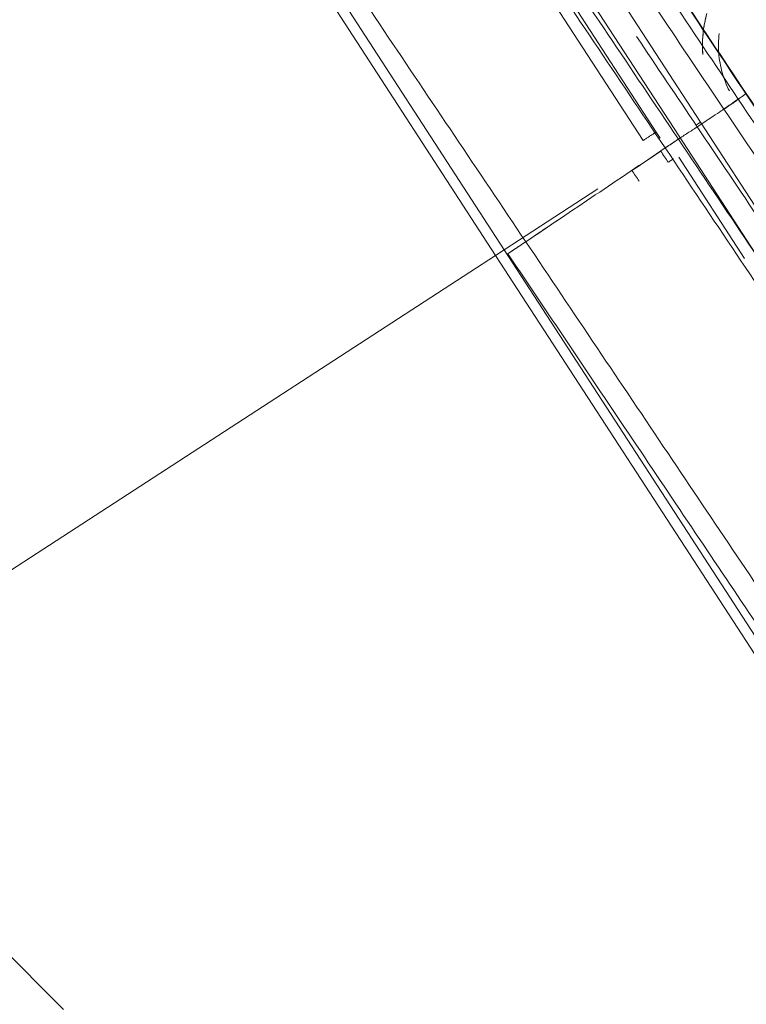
# Model space of a CAD drawing. Header units: millimetres. Extents: x -10 to 594, y 0 to 420.
# Tile 8 of 656: x 162.38 to 164.11, y 45.18 to 47.53. Entities that reach past the tile are written whole.
import ezdxf

# ---------------------------------------------------------------- set-up
doc = ezdxf.new("R2010")
doc.units = ezdxf.units.MM
doc.layers.add('1', color=7, linetype='Continuous', true_color=0xffffff)

msp = doc.modelspace()

# ---------------------------------------------------------------- linework, layer by layer
at = {"layer": '1', "color": 155, "linetype": 'Continuous', "lineweight": 13}
for p, q in [((163.9508, 47.2548), (162.3933, 49.6531)), ((163.513, 46.9705), (161.9456, 49.3841)), ((164.0022, 47.2882), (163.9923, 47.2818)), ((163.9508, 47.2548), (164.1321, 46.9756)), ((163.5335, 46.9839), (163.513, 46.9705)), ((161.7974, 45.8564), (163.513, 46.9705)), ((163.513, 46.9705), (165.0804, 44.5569))]:
    msp.add_line(p, q, dxfattribs=at)
at = {"layer": '1', "color": 155, "linetype": 'Continuous', "lineweight": 18}
for p, q in [((164.0022, 47.2882), (162.4793, 49.6333)), ((163.5335, 46.9839), (161.9799, 49.3762)), ((163.0977, 48.4258), (163.8649, 47.2445)), ((163.2378, 48.2788), (163.8962, 47.2648)), ((164.0022, 47.2882), (165.5251, 44.9431)), ((163.8962, 47.2648), (163.9056, 47.2503)), ((163.9503, 47.2048), (164.1073, 46.9631)), ((163.7572, 47.1291), (163.5335, 46.9839)), ((160.6371, 47.0167), (162.4821, 45.1717)), ((163.514, 47.0166), (163.5128, 47.0158)), ((163.5335, 46.9839), (165.0871, 44.5916))]:
    msp.add_line(p, q, dxfattribs=at)
for points, degree, knots in [([(164.3804, 47.5328), (164.2741, 47.6965), (164.0615, 48.0237), (163.6527, 48.6527), (163.2023, 49.346), (162.8403, 49.9031), (162.7553, 50.0338), (162.7553, 50.0338)], 3, [0, 0, 0, 0, 0.125, 0.25, 0.5, 0.75, 1, 1, 1, 1]), ([(164.2186, 47.4274), (164.1088, 47.5936), (163.8894, 47.9258), (163.4675, 48.5646), (163.0025, 49.2686), (162.6291, 49.8339), (162.5416, 49.9665), (162.5416, 49.9665)], 3, [0, 0, 0, 0, 0.125002, 0.250002, 0.500001, 0.750001, 1, 1, 1, 1]), ([(162.5416, 49.9665), (162.5417, 49.9664), (162.6293, 49.8337), (163.0025, 49.2686), (163.4675, 48.5646), (163.8894, 47.9258), (164.1088, 47.5936), (164.2186, 47.4274)], 3, [0, 0, 0, 0, 0.249766, 0.499845, 0.749924, 0.874963, 1, 1, 1, 1]), ([(162.5643, 49.9631), (162.5643, 49.9631), (162.6514, 49.8311), (163.0225, 49.2684), (163.4848, 48.5677), (163.9042, 47.9319), (164.1223, 47.6012), (164.2314, 47.4358)], 3, [0, 0, 0, 0, 0.25, 0.5, 0.75, 0.875, 1, 1, 1, 1]), ([(164.2314, 47.4358), (164.1223, 47.6012), (163.9042, 47.9319), (163.4848, 48.5677), (163.0225, 49.2684), (162.6514, 49.8311), (162.5643, 49.9631), (162.5643, 49.9631)], 3, [0, 0, 0, 0, 0.125, 0.25, 0.5, 0.75, 1, 1, 1, 1]), ([(162.4068, 49.9092), (162.4068, 49.9092), (162.4957, 49.776), (162.8751, 49.2078), (163.3478, 48.4999), (163.7767, 47.8575), (163.9997, 47.5235), (164.1113, 47.3564)], 3, [0, 0, 0, 0, 0.25, 0.5, 0.75, 0.875, 1, 1, 1, 1]), ([(164.1113, 47.3564), (163.9997, 47.5235), (163.7767, 47.8575), (163.3478, 48.4999), (162.8751, 49.2078), (162.4957, 49.776), (162.4068, 49.9092), (162.4068, 49.9092)], 3, [0, 0, 0, 0, 0.125, 0.25, 0.5, 0.75, 1, 1, 1, 1]), ([(162.3939, 49.8816), (162.3939, 49.8816), (162.4825, 49.7492), (162.8604, 49.1843), (163.3313, 48.4804), (163.7586, 47.8417), (163.9808, 47.5096), (164.092, 47.3434)], 3, [0, 0, 0, 0, 0.25, 0.5, 0.75, 0.875, 1, 1, 1, 1]), ([(164.092, 47.3434), (163.9808, 47.5096), (163.7586, 47.8417), (163.3313, 48.4804), (162.8604, 49.1843), (162.4825, 49.7492), (162.3939, 49.8816), (162.3939, 49.8816)], 3, [0, 0, 0, 0, 0.125, 0.25, 0.5, 0.75, 1, 1, 1, 1]), ([(163.9178, 47.2267), (163.8042, 47.3957), (163.5771, 47.7337), (163.1402, 48.3838), (162.6589, 49.1001), (162.2728, 49.6747), (162.1823, 49.8093), (162.1823, 49.8093)], 3, [0, 0, 0, 0, 0.125, 0.25, 0.5, 0.75, 1, 1, 1, 1]), ([(162.1823, 49.8093), (162.1823, 49.8093), (162.2728, 49.6747), (162.6589, 49.1001), (163.1402, 48.3838), (163.5771, 47.7337), (163.8042, 47.3957), (163.9178, 47.2267)], 3, [0, 0, 0, 0, 0.25, 0.5, 0.75, 0.875, 1, 1, 1, 1]), ([(162.8653, 49.7785), (162.8653, 49.7785), (162.9426, 49.66), (163.2722, 49.1546), (163.6826, 48.5252), (164.055, 47.9541), (164.2488, 47.657), (164.3457, 47.5083)], 3, [0, 0, 0, 0, 0.25, 0.5, 0.75, 0.875, 1, 1, 1, 1]), ([(164.3457, 47.5083), (164.2488, 47.657), (164.055, 47.9541), (163.6826, 48.5252), (163.2722, 49.1546), (162.9426, 49.66), (162.8653, 49.7785), (162.8653, 49.7785)], 3, [0, 0, 0, 0, 0.125, 0.25, 0.5, 0.75, 1, 1, 1, 1]), ([(164.2806, 47.4662), (164.1833, 47.6145), (163.9887, 47.9109), (163.6147, 48.4808), (163.2025, 49.1087), (162.8716, 49.6128), (162.794, 49.731), (162.794, 49.731)], 3, [0, 0, 0, 0, 0.125, 0.25, 0.5, 0.75, 1, 1, 1, 1]), ([(162.794, 49.731), (162.794, 49.731), (162.8716, 49.6128), (163.2025, 49.1087), (163.6147, 48.4808), (163.9887, 47.9109), (164.1833, 47.6145), (164.2806, 47.4662)], 3, [0, 0, 0, 0, 0.25, 0.5, 0.75, 0.875, 1, 1, 1, 1]), ([(162.7407, 49.6828), (162.7407, 49.6828), (162.8182, 49.5654), (163.149, 49.0642), (163.561, 48.4399), (163.935, 47.8732), (164.1295, 47.5785), (164.2268, 47.4311)], 3, [0, 0, 0, 0, 0.25, 0.5, 0.75, 0.875, 1, 1, 1, 1]), ([(164.2268, 47.4311), (164.1295, 47.5785), (163.935, 47.8732), (163.561, 48.4399), (163.149, 49.0642), (162.8182, 49.5654), (162.7407, 49.6828), (162.7407, 49.6828)], 3, [0, 0, 0, 0, 0.125, 0.25, 0.5, 0.75, 1, 1, 1, 1]), ([(162.5717, 49.66), (162.5717, 49.66), (162.6519, 49.5398), (162.9944, 49.0269), (163.4213, 48.3877), (163.8087, 47.8076), (164.0101, 47.5059), (164.1109, 47.355)], 3, [0, 0, 0, 0, 0.25, 0.5, 0.75, 0.875, 1, 1, 1, 1]), ([(164.1109, 47.355), (164.0101, 47.5059), (163.8087, 47.8076), (163.4213, 48.3877), (162.9944, 49.0269), (162.6519, 49.5398), (162.5717, 49.66), (162.5717, 49.66)], 3, [0, 0, 0, 0, 0.125, 0.25, 0.5, 0.75, 1, 1, 1, 1]), ([(164.0576, 47.3196), (163.9561, 47.4707), (163.7533, 47.7729), (163.3631, 48.3541), (162.9332, 48.9944), (162.5883, 49.5082), (162.5075, 49.6285), (162.5075, 49.6285)], 3, [0, 0, 0, 0, 0.125, 0.25, 0.5, 0.75, 1, 1, 1, 1]), ([(162.5075, 49.6285), (162.5075, 49.6285), (162.5883, 49.5082), (162.9332, 48.9944), (163.3631, 48.3541), (163.7533, 47.7729), (163.9561, 47.4707), (164.0576, 47.3196)], 3, [0, 0, 0, 0, 0.25, 0.5, 0.75, 0.875, 1, 1, 1, 1]), ([(161.8497, 49.5858), (161.8497, 49.5858), (161.9401, 49.4513), (162.3261, 48.8769), (162.8075, 48.1605), (163.2444, 47.5102), (163.4715, 47.1722), (163.5851, 47.0032)], 3, [0, 0, 0, 0, 0.25, 0.5, 0.75, 0.875, 1, 1, 1, 1]), ([(163.5851, 47.0032), (163.4715, 47.1722), (163.2444, 47.5102), (162.8075, 48.1605), (162.3261, 48.8769), (161.9401, 49.4513), (161.8497, 49.5858), (161.8497, 49.5858)], 3, [0, 0, 0, 0, 0.125, 0.25, 0.5, 0.75, 1, 1, 1, 1]), ([(163.134, 48.4611), (163.1853, 48.3847), (163.3397, 48.1549), (163.612, 47.7497), (163.8368, 47.4151), (163.9493, 47.2478)], 3, [0, 0, 0, 0, 0.206113, 0.603056, 1, 1, 1, 1]), ([(163.9493, 47.2478), (163.8368, 47.4151), (163.612, 47.7497), (163.345, 48.1471), (163.1952, 48.3699), (163.1485, 48.4395)], 3, [0, 0, 0, 0, 0.404776, 0.809553, 1, 1, 1, 1]), ([(164.0172, 47.5474), (164.0133, 47.5333), (164.0104, 47.519), (164.0066, 47.4864), (164.0062, 47.4681), (164.0076, 47.45)], 3, [0, 0, 0, 0, 0.445061, 0.445061, 1, 1, 1, 1]), ([(164.0076, 47.45), (164.0076, 47.45), (164.0037, 47.4997), (164.0172, 47.5474)], 2, [0, 0, 0, 0.000139, 1, 1, 1]), ([(164.071, 47.3628), (164.0639, 47.3768), (164.0581, 47.3915), (164.0496, 47.4218), (164.0468, 47.4373), (164.0444, 47.4685), (164.0447, 47.484), (164.0464, 47.4995)], 3, [0, 0, 0, 0, 0.334644, 0.334644, 0.669288, 0.669288, 1, 1, 1, 1]), ([(164.0464, 47.4995), (164.0447, 47.484), (164.0444, 47.4685), (164.0468, 47.4373), (164.0496, 47.4218), (164.0581, 47.3915), (164.0639, 47.3768), (164.071, 47.3628)], 3, [0, 0, 0, 0, 0.330712, 0.330712, 0.665356, 0.665356, 1, 1, 1, 1]), ([(164.092, 47.3434), (164.0933, 47.3443), (164.0978, 47.3474), (164.1061, 47.353), (164.1113, 47.3564)], 3, [0, 0, 0, 0, 0.499997, 1, 1, 1, 1]), ([(164.1113, 47.3564), (164.1061, 47.353), (164.0978, 47.3474), (164.0933, 47.3443), (164.092, 47.3434)], 3, [0, 0, 0, 0, 0.500003, 1, 1, 1, 1]), ([(165.8228, 44.7929), (165.8228, 44.7929), (165.8228, 44.7928), (165.7328, 44.9276), (165.3505, 45.5004), (164.8758, 46.2114), (164.446, 46.855), (164.2229, 47.1893), (164.1113, 47.3564)], 3, [0, 0, 0, 0, 0.000312, 0.250234, 0.500156, 0.750078, 0.875039, 1, 1, 1, 1]), ([(164.0572, 47.319), (164.0664, 47.3252), (164.0796, 47.334), (164.0902, 47.3411), (164.0935, 47.3433)], 3, [0, 0, 0, 0, 0.647283, 1, 1, 1, 1]), ([(164.0936, 47.3433), (164.0902, 47.3411), (164.0795, 47.3339), (164.0663, 47.3251), (164.0572, 47.319)], 3, [0, 0, 0, 0, 0.351487, 1, 1, 1, 1]), ([(164.092, 47.3434), (164.0863, 47.3395), (164.0748, 47.3315), (164.0634, 47.3235), (164.0576, 47.3196)], 3, [0, 0, 0, 0, 0.5, 1, 1, 1, 1]), ([(164.0576, 47.3196), (164.0634, 47.3235), (164.0748, 47.3315), (164.0863, 47.3395), (164.092, 47.3434)], 3, [0, 0, 0, 0, 0.5, 1, 1, 1, 1]), ([(165.7966, 44.7952), (165.7966, 44.7952), (165.707, 44.9291), (165.3263, 45.4984), (164.8536, 46.2051), (164.4255, 46.845), (164.2031, 47.1773), (164.092, 47.3434)], 3, [0, 0, 0, 0, 0.25, 0.5, 0.75, 0.875, 1, 1, 1, 1]), ([(164.092, 47.3434), (164.2031, 47.1773), (164.4255, 46.845), (164.8536, 46.2051), (165.3263, 45.4984), (165.707, 44.9291), (165.7966, 44.7952), (165.7966, 44.7952)], 3, [0, 0, 0, 0, 0.125, 0.25, 0.5, 0.75, 1, 1, 1, 1]), ([(164.1109, 47.355), (164.2116, 47.2041), (164.4132, 46.9022), (164.8013, 46.321), (165.2298, 45.6792), (165.5748, 45.1625), (165.6559, 45.0411), (165.6559, 45.0411)], 3, [0, 0, 0, 0, 0.125, 0.25, 0.5, 0.75, 1, 1, 1, 1]), ([(165.6559, 45.0411), (165.6559, 45.0411), (165.5748, 45.1625), (165.2298, 45.6792), (164.8013, 46.321), (164.4132, 46.9022), (164.2116, 47.2041), (164.1109, 47.355)], 3, [0, 0, 0, 0, 0.25, 0.5, 0.75, 0.875, 1, 1, 1, 1]), ([(164.0576, 47.3196), (164.1591, 47.1684), (164.3621, 46.8661), (164.7529, 46.284), (165.1842, 45.6415), (165.5313, 45.1244), (165.6128, 45.0029), (165.6128, 45.0029)], 3, [0, 0, 0, 0, 0.125, 0.25, 0.5, 0.75, 1, 1, 1, 1]), ([(165.6128, 45.0029), (165.6128, 45.0029), (165.5313, 45.1244), (165.1842, 45.6415), (164.7529, 46.284), (164.3621, 46.8661), (164.1591, 47.1684), (164.0576, 47.3196)], 3, [0, 0, 0, 0, 0.25, 0.5, 0.75, 0.875, 1, 1, 1, 1]), ([(163.8649, 47.2445), (163.8672, 47.246), (163.8717, 47.2489), (163.8758, 47.2516), (163.8782, 47.2531), (163.8786, 47.2534), (163.8796, 47.254), (163.8801, 47.2544), (163.8814, 47.2552), (163.8823, 47.2558), (163.8848, 47.2574), (163.8863, 47.2584), (163.8884, 47.2597), (163.889, 47.2602), (163.8902, 47.261), (163.8908, 47.2613), (163.8924, 47.2624), (163.8942, 47.2635), (163.8953, 47.2642), (163.8958, 47.2646), (163.896, 47.2647), (163.8961, 47.2648), (163.8962, 47.2648), (163.8962, 47.2648)], 3, [0, 0, 0, 0, 0.125773, 0.251547, 0.251547, 0.28299, 0.28299, 0.314434, 0.314434, 0.37732, 0.37732, 0.503094, 0.503094, 0.56598, 0.56598, 0.628867, 0.628867, 0.754641, 0.880414, 0.880414, 0.943301, 0.943301, 1, 1, 1, 1]), ([(163.9493, 47.2478), (163.9567, 47.2527), (163.9717, 47.2625), (163.9867, 47.2723), (163.9941, 47.2772)], 3, [0, 0, 0, 0, 0.5, 1, 1, 1, 1]), ([(163.9941, 47.2772), (163.9867, 47.2723), (163.9717, 47.2625), (163.9567, 47.2527), (163.9493, 47.2478)], 3, [0, 0, 0, 0, 0.5, 1, 1, 1, 1]), ([(165.5487, 44.9635), (165.5487, 44.9635), (165.4673, 45.0847), (165.1206, 45.6007), (164.6894, 46.2424), (164.2987, 46.824), (164.0956, 47.1261), (163.9941, 47.2772)], 3, [0, 0, 0, 0, 0.25, 0.5, 0.75, 0.875, 1, 1, 1, 1]), ([(163.9941, 47.2772), (164.0956, 47.1261), (164.2987, 46.824), (164.6894, 46.2424), (165.1206, 45.6007), (165.4673, 45.0847), (165.5487, 44.9635), (165.5487, 44.9635)], 3, [0, 0, 0, 0, 0.125, 0.25, 0.5, 0.75, 1, 1, 1, 1]), ([(163.9178, 47.2267), (163.9215, 47.2292), (163.9289, 47.2342), (163.942, 47.2429), (163.9482, 47.2471), (163.9493, 47.2478)], 3, [0, 0, 0, 0, 0.250001, 0.500002, 1, 1, 1, 1]), ([(163.9493, 47.2478), (163.9472, 47.2464), (163.9399, 47.2415), (163.9262, 47.2323), (163.9178, 47.2267)], 3, [0, 0, 0, 0, 0.499998, 1, 1, 1, 1]), ([(163.9493, 47.2478), (164.0617, 47.0804), (164.2866, 46.7458), (164.7195, 46.1016), (165.1971, 45.3908), (165.5811, 44.8193), (165.6712, 44.685), (165.6712, 44.685)], 3, [0, 0, 0, 0, 0.125, 0.25, 0.5, 0.75, 1, 1, 1, 1]), ([(165.6712, 44.685), (165.6712, 44.685), (165.5811, 44.8193), (165.1971, 45.3908), (164.7195, 46.1016), (164.2866, 46.7458), (164.0617, 47.0804), (163.9493, 47.2478)], 3, [0, 0, 0, 0, 0.25, 0.5, 0.75, 0.875, 1, 1, 1, 1]), ([(165.6568, 44.6385), (165.6568, 44.6385), (165.5658, 44.774), (165.1781, 45.351), (164.6958, 46.0689), (164.2585, 46.7195), (164.0314, 47.0576), (163.9178, 47.2267)], 3, [0, 0, 0, 0, 0.25, 0.5, 0.75, 0.875, 1, 1, 1, 1]), ([(163.9178, 47.2267), (164.0314, 47.0576), (164.2585, 46.7195), (164.6958, 46.0689), (165.1781, 45.351), (165.5658, 44.774), (165.6568, 44.6385), (165.6568, 44.6385)], 3, [0, 0, 0, 0, 0.125, 0.25, 0.5, 0.75, 1, 1, 1, 1]), ([(163.9377, 47.2009), (163.9377, 47.2009), (163.9375, 47.2008), (163.9368, 47.2003), (163.9363, 47.2), (163.9354, 47.1994), (163.9352, 47.1993), (163.9348, 47.199), (163.9346, 47.1989), (163.9339, 47.1985), (163.9334, 47.1981), (163.9318, 47.1971), (163.9306, 47.1963), (163.9285, 47.195), (163.9278, 47.1945), (163.9264, 47.1936), (163.9257, 47.1932), (163.9251, 47.1927)], 3, [0, 0, 0, 0, 0.19211, 0.19211, 0.398461, 0.398461, 0.450048, 0.450048, 0.501636, 0.501636, 0.604812, 0.604812, 0.811163, 0.811163, 0.914338, 0.914338, 1, 1, 1, 1]), ([(163.5851, 47.0032), (163.6987, 46.8341), (163.9259, 46.4961), (164.3628, 45.8458), (164.8443, 45.1293), (165.2304, 44.5547), (165.3208, 44.4201), (165.3208, 44.4201)], 3, [0, 0, 0, 0, 0.125, 0.25, 0.5, 0.75, 1, 1, 1, 1]), ([(165.3208, 44.4201), (165.3208, 44.4201), (165.2304, 44.5547), (164.8443, 45.1293), (164.3628, 45.8458), (163.9259, 46.4961), (163.6987, 46.8341), (163.5851, 47.0032)], 3, [0, 0, 0, 0, 0.25, 0.5, 0.75, 0.875, 1, 1, 1, 1]), ([(165.115, 44.6341), (165.115, 44.6341), (165.0331, 44.756), (164.6833, 45.2766), (164.2471, 45.9258), (163.8511, 46.515), (163.6453, 46.8213), (163.5424, 46.9744)], 3, [0, 0, 0, 0, 0.25, 0.5, 0.75, 0.875, 1, 1, 1, 1]), ([(163.5424, 46.9744), (163.6453, 46.8213), (163.8511, 46.515), (164.2471, 45.9258), (164.6833, 45.2766), (165.0331, 44.756), (165.115, 44.6341), (165.115, 44.6341)], 3, [0, 0, 0, 0, 0.125, 0.25, 0.5, 0.75, 1, 1, 1, 1])]:
    msp.add_open_spline(points, degree=degree, knots=knots, dxfattribs=at)
for points, degree in [([(163.9941, 47.2772), (163.9459, 47.349), (163.8976, 47.4209), (163.8495, 47.4924)], 3), ([(163.9941, 47.2772), (163.9951, 47.2778), (164.0037, 47.2835), (164.0263, 47.2985), (164.0487, 47.3135), (164.0569, 47.319), (164.0576, 47.3196)], 3), ([(164.0576, 47.3196), (164.0569, 47.319), (164.0487, 47.3135), (164.0263, 47.2985), (164.0037, 47.2835), (163.9951, 47.2778), (163.9941, 47.2772)], 3), ([(163.5851, 47.0032), (163.6403, 47.0402), (163.7509, 47.1145), (163.8621, 47.1892), (163.9178, 47.2267)], 3), ([(163.9178, 47.2267), (163.8621, 47.1892), (163.7509, 47.1145), (163.6403, 47.0402), (163.5851, 47.0032)], 3), ([(163.8384, 47.173), (163.8613, 47.1883), (163.8842, 47.2037), (163.9071, 47.219)], 3), ([(163.9071, 47.219), (163.9131, 47.2102), (163.919, 47.2013), (163.925, 47.1925)], 3), ([(163.8556, 47.1475), (163.8499, 47.156), (163.8441, 47.1645), (163.8384, 47.173)], 3), ([(163.5424, 46.9744), (163.5845, 47.0027), (163.6267, 47.031), (163.6689, 47.0594)], 3), ([(165.2821, 43.4687), (161.9274, 45.2513), (158.5652, 47.0198)], 2), ([(163.5424, 46.9744), (163.5495, 46.9792), (163.5638, 46.9888), (163.578, 46.9984), (163.5851, 47.0032)], 3), ([(163.5851, 47.0032), (163.578, 46.9984), (163.5638, 46.9888), (163.5495, 46.9792), (163.5424, 46.9744)], 3)]:
    msp.add_open_spline(points, degree=degree, dxfattribs=at)
at = {"layer": '1', "color": 155, "linetype": 'Continuous', "lineweight": 13}
for points, knots in [([(165.2562, 43.4275), (164.9766, 43.576), (164.697, 43.7244), (164.1376, 44.0209), (163.8578, 44.1691), (163.2982, 44.4653), (163.0184, 44.6133), (162.4586, 44.9092), (162.1787, 45.0571), (161.339, 45.5007), (160.779, 45.7963), (159.6591, 46.3872), (159.099, 46.6826), (158.539, 46.9779)], [0, 0, 0, 0, 0.125, 0.125, 0.25, 0.25, 0.375, 0.375, 0.5, 0.5, 0.75, 0.75, 1, 1, 1, 1]), ([(158.9897, 46.4989), (159.5099, 46.2396), (160.0301, 45.9804), (161.0704, 45.4618), (161.5906, 45.2025), (162.6309, 44.6839), (163.1511, 44.4245), (164.1914, 43.9058), (164.7115, 43.6464), (165.2316, 43.3869)], [0, 0, 0, 0, 0.25, 0.25, 0.5, 0.5, 0.75, 0.75, 1, 1, 1, 1]), ([(165.2098, 43.344), (164.6896, 43.6031), (164.1693, 43.8624), (163.1289, 44.381), (162.6088, 44.6403), (161.0483, 45.4185), (160.0081, 45.9373), (158.968, 46.4562)], [0, 0, 0, 0, 0.25, 0.25, 0.5, 0.5, 1, 1, 1, 1])]:
    msp.add_open_spline(points, degree=3, knots=knots, dxfattribs=at)

doc.saveas('drawing.dxf')
